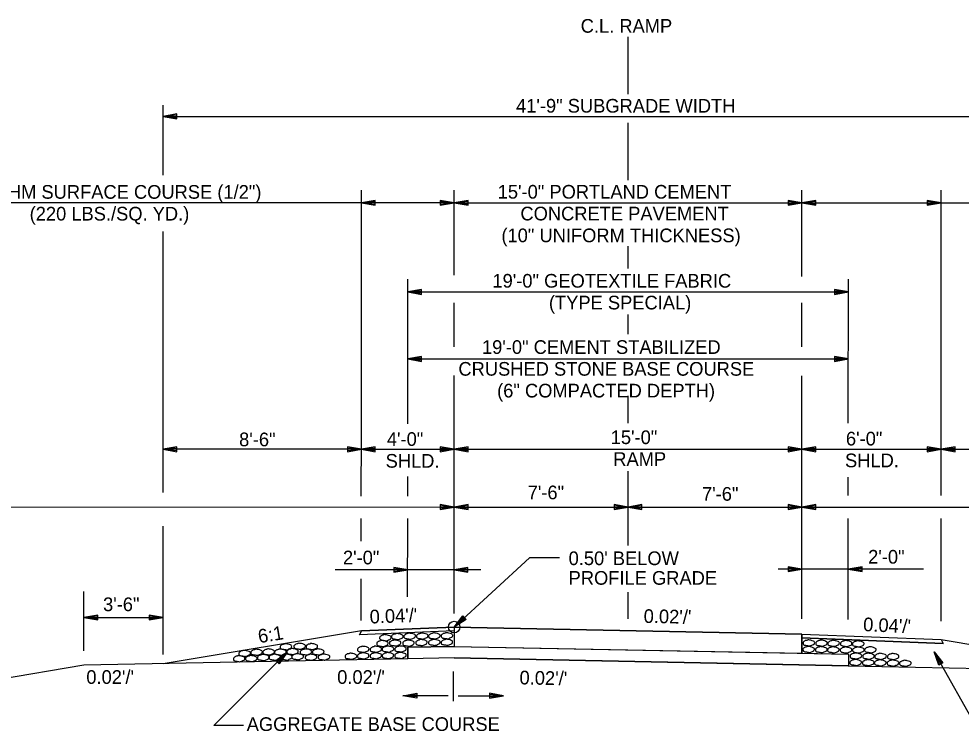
# Model space of a CAD drawing. Extents: x 1734743 to 1735935, y 759845 to 763831.
# Drawn here: x 1735731.28 to 1735771.91, y 759913.08 to 759943.82 of the extents above; entities that cross this region are included whole.
import ezdxf

# ---------------------------------------------------------------- set-up
doc = ezdxf.new("R2010")
doc.units = 0
for name, color, linetype in [('1', 7, 'Continuous'), ('19', 7, 'Continuous'), ('8', 7, 'Continuous'), ('Level 1', 7, 'Continuous'), ('Level 9', 7, 'Continuous'), ('R_Prop Surface', 7, 'Continuous')]:
    doc.layers.add(name, color=color, linetype=linetype)

# ---------------------------------------------------------------- blocks, each defined once
blk = doc.blocks.new('TM')
at = {"layer": '8'}
for p, q in [((-120.309, 21.181), (-119.787, -20.829)), ((0, 0), (-120.309, 21.181)), ((-31.382, 2.945), (-120.176, 10.512)), ((-119.787, -20.829), (0, 0)), ((-119.911, -10.826), (-31.307, -3.057))]:
    blk.add_line(p, q, dxfattribs=at)
blk = doc.blocks.new('ROCKS')
at = {"layer": '1'}
blk.add_spline([(0.013, 0.06), (0.053, 0.053), (0.107, 0.033), (0.133, 0.013), (0.133, -0.007), (0.12, -0.033), (0.107, -0.04), (0.073, -0.053), (0.033, -0.067), (0.013, -0.067), (-0.02, -0.06), (-0.06, -0.053), (-0.087, -0.047), (-0.113, -0.02), (-0.113, -0.007), (-0.107, 0.02), (-0.087, 0.033), (-0.067, 0.047), (-0.033, 0.053), (-0.02, 0.06), (0.013, 0.06)], degree=3, dxfattribs=at)

msp = doc.modelspace()

# ---------------------------------------------------------------- linework, layer by layer
at = {"layer": '19'}
for p, q in [((1735757.547, 759940.567), (1735757.548, 759943.041)), ((1735737.495, 759937.073), (1735737.495, 759940.095)), ((1735738.095, 759939.715), (1735737.495, 759939.61)), ((1735738.095, 759939.505), (1735738.095, 759939.715)), ((1735737.495, 759939.61), (1735779.325, 759939.61)), ((1735737.495, 759939.61), (1735738.095, 759939.505)), ((1735738.095, 759939.66), (1735737.655, 759939.625)), ((1735737.655, 759939.595), (1735738.095, 759939.555)), ((1735757.547, 759936.854), (1735757.548, 759939.328)), ((1735746.047, 759925.792), (1735746.047, 759936.427)), ((1735750.047, 759932.758), (1735750.048, 759936.427)), ((1735765.047, 759932.697), (1735765.047, 759936.427)), ((1735771.047, 759925.79), (1735771.047, 759936.427)), ((1735750.048, 759935.882), (1735727.881, 759935.882)), ((1735746.647, 759935.987), (1735746.047, 759935.882)), ((1735746.047, 759935.882), (1735746.647, 759935.777)), ((1735746.647, 759935.932), (1735746.207, 759935.897)), ((1735746.207, 759935.867), (1735746.647, 759935.827)), ((1735746.647, 759935.777), (1735746.647, 759935.987)), ((1735749.448, 759935.987), (1735749.448, 759935.777)), ((1735750.048, 759935.882), (1735749.448, 759935.987)), ((1735749.888, 759935.897), (1735749.448, 759935.932)), ((1735749.448, 759935.777), (1735750.048, 759935.882)), ((1735749.448, 759935.827), (1735749.888, 759935.867)), ((1735750.648, 759935.987), (1735750.048, 759935.882)), ((1735750.048, 759935.882), (1735765.047, 759935.882)), ((1735750.048, 759935.882), (1735750.648, 759935.777)), ((1735750.648, 759935.932), (1735750.208, 759935.897)), ((1735750.208, 759935.867), (1735750.648, 759935.827)), ((1735750.648, 759935.777), (1735750.648, 759935.987)), ((1735764.447, 759935.987), (1735764.447, 759935.777)), ((1735765.047, 759935.882), (1735764.447, 759935.987)), ((1735764.887, 759935.897), (1735764.447, 759935.932)), ((1735764.447, 759935.777), (1735765.047, 759935.882)), ((1735764.447, 759935.827), (1735764.887, 759935.867)), ((1735765.647, 759935.987), (1735765.047, 759935.882)), ((1735765.047, 759935.882), (1735789.111, 759935.882)), ((1735765.047, 759935.882), (1735765.647, 759935.777)), ((1735765.647, 759935.932), (1735765.207, 759935.897)), ((1735765.207, 759935.867), (1735765.647, 759935.827)), ((1735765.647, 759935.777), (1735765.647, 759935.987)), ((1735770.447, 759935.987), (1735770.447, 759935.777)), ((1735771.047, 759935.882), (1735770.447, 759935.987)), ((1735770.887, 759935.897), (1735770.447, 759935.932)), ((1735770.447, 759935.777), (1735771.047, 759935.882)), ((1735770.447, 759935.827), (1735770.887, 759935.867)), ((1735737.495, 759923.376), (1735737.495, 759934.643)), ((1735757.547, 759933.042), (1735757.547, 759934.013)), ((1735748.047, 759926.346), (1735748.048, 759932.581)), ((1735767.046, 759926.37), (1735767.047, 759932.581)), ((1735748.647, 759932.141), (1735748.047, 759932.036)), ((1735748.047, 759932.036), (1735767.047, 759932.036)), ((1735748.047, 759932.036), (1735748.647, 759931.931)), ((1735748.647, 759932.086), (1735748.207, 759932.051)), ((1735748.207, 759932.021), (1735748.647, 759931.981)), ((1735748.647, 759931.931), (1735748.647, 759932.141)), ((1735766.447, 759932.141), (1735766.447, 759931.931)), ((1735767.047, 759932.036), (1735766.447, 759932.141)), ((1735766.887, 759932.051), (1735766.447, 759932.086)), ((1735766.447, 759931.931), (1735767.047, 759932.036)), ((1735766.447, 759931.981), (1735766.887, 759932.021)), ((1735750.047, 759929.673), (1735750.047, 759931.566)), ((1735765.047, 759929.673), (1735765.047, 759931.566)), ((1735757.547, 759930.209), (1735757.547, 759931.059)), ((1735748.647, 759929.251), (1735748.047, 759929.146)), ((1735748.047, 759929.146), (1735767.047, 759929.146)), ((1735748.047, 759929.146), (1735748.647, 759929.041)), ((1735748.647, 759929.196), (1735748.207, 759929.161)), ((1735748.647, 759929.041), (1735748.647, 759929.251)), ((1735766.447, 759929.251), (1735766.447, 759929.041)), ((1735767.047, 759929.146), (1735766.447, 759929.251)), ((1735766.887, 759929.161), (1735766.447, 759929.196)), ((1735766.447, 759929.041), (1735767.047, 759929.146)), ((1735748.207, 759929.131), (1735748.647, 759929.091)), ((1735766.447, 759929.091), (1735766.887, 759929.131)), ((1735750.047, 759918.155), (1735750.047, 759928.433)), ((1735765.047, 759917.926), (1735765.047, 759928.412)), ((1735757.547, 759926.38), (1735757.547, 759927.558)), ((1735746.046, 759923.229), (1735746.047, 759925.792)), ((1735771.046, 759923.254), (1735771.047, 759925.79)), ((1735738.095, 759925.351), (1735737.495, 759925.246)), ((1735737.495, 759925.246), (1735738.095, 759925.141)), ((1735746.047, 759925.246), (1735737.495, 759925.246)), ((1735738.095, 759925.296), (1735737.655, 759925.261)), ((1735737.655, 759925.231), (1735738.095, 759925.191)), ((1735738.095, 759925.141), (1735738.095, 759925.351)), ((1735745.447, 759925.351), (1735745.447, 759925.141)), ((1735746.047, 759925.246), (1735745.447, 759925.351)), ((1735745.887, 759925.261), (1735745.447, 759925.296)), ((1735745.447, 759925.141), (1735746.047, 759925.246)), ((1735745.447, 759925.191), (1735745.887, 759925.231)), ((1735746.647, 759925.351), (1735746.047, 759925.246)), ((1735746.047, 759925.246), (1735750.047, 759925.246)), ((1735746.047, 759925.246), (1735746.647, 759925.141)), ((1735746.647, 759925.296), (1735746.207, 759925.261)), ((1735746.207, 759925.231), (1735746.647, 759925.191)), ((1735746.647, 759925.141), (1735746.647, 759925.351)), ((1735749.447, 759925.351), (1735749.447, 759925.141)), ((1735750.047, 759925.246), (1735749.447, 759925.351)), ((1735749.887, 759925.261), (1735749.447, 759925.296)), ((1735749.447, 759925.141), (1735750.047, 759925.246)), ((1735749.447, 759925.191), (1735749.887, 759925.231)), ((1735750.647, 759925.351), (1735750.047, 759925.246)), ((1735750.047, 759925.246), (1735750.647, 759925.141)), ((1735750.047, 759925.246), (1735765.047, 759925.246)), ((1735750.647, 759925.296), (1735750.207, 759925.261)), ((1735750.207, 759925.231), (1735750.647, 759925.191)), ((1735750.647, 759925.141), (1735750.647, 759925.351)), ((1735764.447, 759925.351), (1735764.447, 759925.141)), ((1735765.047, 759925.246), (1735764.447, 759925.351)), ((1735764.887, 759925.261), (1735764.447, 759925.296)), ((1735764.447, 759925.141), (1735765.047, 759925.246)), ((1735764.447, 759925.191), (1735764.887, 759925.231)), ((1735765.647, 759925.351), (1735765.047, 759925.246)), ((1735765.047, 759925.246), (1735771.047, 759925.246)), ((1735765.047, 759925.246), (1735765.647, 759925.141)), ((1735765.647, 759925.296), (1735765.207, 759925.261)), ((1735765.207, 759925.231), (1735765.647, 759925.191)), ((1735765.647, 759925.141), (1735765.647, 759925.351)), ((1735770.447, 759925.351), (1735770.447, 759925.141)), ((1735771.047, 759925.246), (1735770.447, 759925.351)), ((1735770.887, 759925.261), (1735770.447, 759925.296)), ((1735770.447, 759925.141), (1735771.047, 759925.246)), ((1735770.447, 759925.191), (1735770.887, 759925.231)), ((1735771.647, 759925.351), (1735771.047, 759925.246)), ((1735771.047, 759925.246), (1735779.325, 759925.245)), ((1735771.047, 759925.246), (1735771.647, 759925.141)), ((1735771.647, 759925.296), (1735771.207, 759925.261)), ((1735771.207, 759925.231), (1735771.647, 759925.191)), ((1735771.647, 759925.141), (1735771.647, 759925.351)), ((1735757.546, 759921.1), (1735757.547, 759924.296)), ((1735748.047, 759923.229), (1735748.047, 759924.068)), ((1735767.046, 759923.255), (1735767.046, 759924.047)), ((1735720.041, 759922.757), (1735750.048, 759922.755)), ((1735749.448, 759922.86), (1735749.448, 759922.65)), ((1735750.048, 759922.755), (1735749.448, 759922.86)), ((1735749.888, 759922.77), (1735749.448, 759922.805)), ((1735749.448, 759922.65), (1735750.048, 759922.755)), ((1735749.448, 759922.7), (1735749.888, 759922.74)), ((1735750.648, 759922.86), (1735750.048, 759922.755)), ((1735750.048, 759922.755), (1735750.648, 759922.65)), ((1735750.048, 759922.755), (1735757.546, 759922.754)), ((1735750.648, 759922.805), (1735750.208, 759922.77)), ((1735750.208, 759922.74), (1735750.648, 759922.7)), ((1735750.648, 759922.65), (1735750.648, 759922.86)), ((1735756.946, 759922.859), (1735756.946, 759922.649)), ((1735757.386, 759922.769), (1735756.946, 759922.804)), ((1735756.946, 759922.649), (1735757.546, 759922.754)), ((1735756.946, 759922.699), (1735757.386, 759922.739)), ((1735757.546, 759922.754), (1735756.946, 759922.859)), ((1735758.146, 759922.859), (1735757.546, 759922.754)), ((1735757.546, 759922.754), (1735765.047, 759922.754)), ((1735757.546, 759922.754), (1735758.146, 759922.649)), ((1735758.146, 759922.804), (1735757.706, 759922.769)), ((1735757.706, 759922.739), (1735758.146, 759922.699)), ((1735758.146, 759922.649), (1735758.146, 759922.859)), ((1735764.447, 759922.859), (1735764.447, 759922.649)), ((1735765.047, 759922.754), (1735764.447, 759922.859)), ((1735764.887, 759922.769), (1735764.447, 759922.804)), ((1735764.447, 759922.649), (1735765.047, 759922.754)), ((1735764.447, 759922.699), (1735764.887, 759922.739)), ((1735765.647, 759922.859), (1735765.047, 759922.754)), ((1735765.047, 759922.754), (1735765.647, 759922.649)), ((1735765.047, 759922.754), (1735795.046, 759922.754)), ((1735765.647, 759922.804), (1735765.207, 759922.769)), ((1735765.207, 759922.739), (1735765.647, 759922.699)), ((1735765.647, 759922.649), (1735765.647, 759922.859)), ((1735746.046, 759921.278), (1735746.046, 759922.255)), ((1735748.044, 759918.879), (1735748.045, 759922.254)), ((1735767.046, 759917.896), (1735767.046, 759922.254)), ((1735771.046, 759917.834), (1735771.046, 759922.254)), ((1735737.495, 759916.398), (1735737.495, 759921.928)), ((1735753.296, 759920.557), (1735750.048, 759917.577)), ((1735754.586, 759920.557), (1735753.296, 759920.557)), ((1735751.196, 759920.044), (1735744.92, 759920.044)), ((1735747.446, 759920.149), (1735747.446, 759919.939)), ((1735748.046, 759920.044), (1735747.446, 759920.149)), ((1735747.886, 759920.059), (1735747.446, 759920.094)), ((1735747.446, 759919.939), (1735748.046, 759920.044)), ((1735747.446, 759919.989), (1735747.886, 759920.029)), ((1735750.645, 759920.149), (1735750.045, 759920.044)), ((1735750.045, 759920.044), (1735750.645, 759919.939)), ((1735750.645, 759920.094), (1735750.205, 759920.059)), ((1735750.205, 759920.029), (1735750.645, 759919.989)), ((1735750.645, 759919.939), (1735750.645, 759920.149)), ((1735770.293, 759920.075), (1735764.017, 759920.075)), ((1735764.447, 759920.18), (1735764.447, 759919.97)), ((1735765.047, 759920.075), (1735764.447, 759920.18)), ((1735764.887, 759920.09), (1735764.447, 759920.125)), ((1735764.447, 759919.97), (1735765.047, 759920.075)), ((1735764.447, 759920.02), (1735764.887, 759920.06)), ((1735767.645, 759920.18), (1735767.045, 759920.075)), ((1735767.045, 759920.075), (1735767.645, 759919.97)), ((1735767.645, 759920.125), (1735767.205, 759920.09)), ((1735767.205, 759920.06), (1735767.645, 759920.02)), ((1735767.645, 759919.97), (1735767.645, 759920.18)), ((1735746.046, 759917.86), (1735746.046, 759919.662)), ((1735734.087, 759916.55), (1735734.087, 759919.115)), ((1735757.546, 759917.925), (1735757.547, 759919.087)), ((1735734.687, 759918.094), (1735734.087, 759917.989)), ((1735734.087, 759917.989), (1735737.495, 759917.989)), ((1735734.087, 759917.989), (1735734.687, 759917.884)), ((1735734.687, 759918.039), (1735734.247, 759918.004)), ((1735734.247, 759917.974), (1735734.687, 759917.934)), ((1735734.687, 759917.884), (1735734.687, 759918.094)), ((1735736.895, 759918.094), (1735736.895, 759917.884)), ((1735737.495, 759917.989), (1735736.895, 759918.094)), ((1735737.335, 759918.004), (1735736.895, 759918.039)), ((1735736.895, 759917.884), (1735737.495, 759917.989)), ((1735736.895, 759917.934), (1735737.335, 759917.974)), ((1735750.048, 759917.577), (1735750.419, 759918.059)), ((1735750.56, 759917.905), (1735750.048, 759917.577)), ((1735750.157, 759917.691), (1735750.452, 759918.016)), ((1735750.526, 759917.937), (1735750.176, 759917.674)), ((1735750.419, 759918.059), (1735750.56, 759917.905)), ((1735746.048, 759917.417), (1735737.495, 759915.993)), ((1735750.047, 759917.41), (1735745.962, 759917.247)), ((1735750.047, 759917.577), (1735746.047, 759917.417)), ((1735750.047, 759917.577), (1735765.047, 759917.275)), ((1735750.047, 759917.577), (1735750.047, 759916.743)), ((1735765.047, 759917.275), (1735771.047, 759917.035)), ((1735765.047, 759917.275), (1735765.047, 759916.442)), ((1735765.047, 759917.109), (1735771.132, 759916.865)), ((1735771.048, 759917.035), (1735779.325, 759915.655)), ((1735750.047, 759916.743), (1735748.047, 759916.703)), ((1735748.047, 759916.703), (1735748.047, 759916.203)), ((1735750.047, 759916.743), (1735765.047, 759916.442)), ((1735748.046, 759916.203), (1735734.086, 759915.926)), ((1735748.047, 759916.203), (1735734.087, 759915.926)), ((1735739.681, 759913.33), (1735742.855, 759916.487)), ((1735742.357, 759916.139), (1735742.855, 759916.487)), ((1735742.391, 759916.108), (1735742.73, 759916.384)), ((1735742.75, 759916.368), (1735742.469, 759916.032)), ((1735742.855, 759916.487), (1735742.503, 759915.99)), ((1735750.046, 759916.243), (1735748.046, 759916.203)), ((1735750.047, 759916.243), (1735748.047, 759916.203)), ((1735750.047, 759916.243), (1735748.047, 759916.203)), ((1735750.046, 759916.243), (1735767.034, 759915.902)), ((1735750.047, 759916.243), (1735765.037, 759915.942)), ((1735750.047, 759916.243), (1735767.035, 759915.902)), ((1735765.047, 759916.442), (1735767.047, 759916.402)), ((1735767.047, 759916.402), (1735767.047, 759915.902)), ((1735772.655, 759913.11), (1735770.742, 759916.503)), ((1735770.945, 759915.929), (1735770.742, 759916.503)), ((1735770.742, 759916.503), (1735771.128, 759916.031)), ((1735770.984, 759915.955), (1735770.808, 759916.355)), ((1735770.829, 759916.37), (1735771.078, 759916.009)), ((1735734.087, 759915.926), (1735720.048, 759913.589)), ((1735742.503, 759915.99), (1735742.357, 759916.139)), ((1735765.037, 759915.942), (1735767.047, 759915.902)), ((1735767.034, 759915.902), (1735782.728, 759915.586)), ((1735767.035, 759915.902), (1735782.727, 759915.587)), ((1735771.128, 759916.031), (1735770.945, 759915.929)), ((1735750.006, 759915.662), (1735750.006, 759914.374)), ((1735749.789, 759914.612), (1735747.835, 759914.612)), ((1735750.222, 759914.612), (1735752.177, 759914.612)), ((1735740.971, 759913.33), (1735739.681, 759913.33))]:
    msp.add_line(p, q, dxfattribs=at)
for points in [[(1735750.047, 759917.41), (1735745.962, 759917.247), (1735745.962, 759917.247), (1735746.047, 759917.417), (1735746.047, 759917.417), (1735746.047, 759917.417), (1735750.047, 759917.577), (1735750.047, 759917.577), (1735750.047, 759917.577), (1735750.047, 759917.41), (1735750.047, 759917.41), (1735750.047, 759917.41)], [(1735771.132, 759916.865), (1735765.047, 759917.109), (1735765.047, 759917.109), (1735765.047, 759917.275), (1735765.047, 759917.275), (1735765.047, 759917.275), (1735771.047, 759917.035), (1735771.047, 759917.035), (1735771.047, 759917.035), (1735771.132, 759916.865), (1735771.132, 759916.865), (1735771.132, 759916.865)], [(1735748.047, 759916.203), (1735748.047, 759916.703), (1735750.047, 759916.743), (1735767.047, 759916.402), (1735767.047, 759915.902), (1735767.047, 759915.902), (1735767.047, 759915.902), (1735750.047, 759916.243), (1735748.047, 759916.203)]]:
    msp.add_lwpolyline(points, dxfattribs=at)
msp.add_lwpolyline([(1735765.046, 759917.275), (1735750.046, 759917.577), (1735750.046, 759916.743), (1735765.046, 759916.442)], close=True, dxfattribs=at)
at = {"layer": 'Level 9'}
msp.add_circle((1735750.048, 759917.577), 0.25, dxfattribs=at)
at = {"layer": 'R_Prop Surface'}
for p, q in [((1735746.047, 759917.417), (1735745.962, 759917.247)), ((1735771.05, 759917.035), (1735771.135, 759916.865))]:
    msp.add_line(p, q, dxfattribs=at)

# ---------------------------------------------------------------- block references
at = {"layer": '19', "xscale": 0.0050063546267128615}
for p, yscale, rotation in [((1735747.833, 759914.61), -0.00500635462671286, -179.20057588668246), ((1735752.178, 759914.61), 0.00500635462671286, -0.7994241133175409)]:
    msp.add_blockref('TM', p, dxfattribs=dict(at, yscale=yscale, rotation=rotation))
at = {"layer": 'Level 1'}
for p, xscale, yscale, rotation in [((1735746.936, 759916.87), 2.0116542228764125, 2.0116542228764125, 0.9122903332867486), ((1735747.063, 759917.122), 2.0116542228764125, 2.0116542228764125, 0.9122903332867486), ((1735747.483, 759916.894), 2.0116542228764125, 2.0116542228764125, 0.9122903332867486), ((1735747.578, 759917.17), 2.0116542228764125, 2.0116542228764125, 0.9122903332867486), ((1735748.057, 759916.887), 2.011654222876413, 2.0116542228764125, 2.4691189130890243), ((1735748.11, 759917.187), 2.011654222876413, 2.0116542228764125, 2.4691189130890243), ((1735748.617, 759916.913), 2.011654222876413, 2.0116542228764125, 2.4691189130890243), ((1735748.653, 759917.193), 2.011654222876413, 2.0116542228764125, 2.4691189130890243), ((1735749.173, 759916.919), 2.011654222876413, 2.0116542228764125, 2.4691189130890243), ((1735749.175, 759917.199), 2.011654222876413, 2.0116542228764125, 2.4691189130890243), ((1735749.715, 759916.925), 2.011654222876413, 2.0116542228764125, 2.4691189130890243), ((1735749.717, 759917.205), 2.011654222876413, 2.0116542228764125, 2.4691189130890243), ((1735765.326, 759916.896), 2.0116542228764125, 2.0116542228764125, 0.9122903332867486), ((1735765.869, 759916.888), 2.0116542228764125, 2.0116542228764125, 0.9122903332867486), ((1735766.391, 759916.879), 2.0116542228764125, 2.0116542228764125, 0.9122903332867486), ((1735766.934, 759916.871), 2.0116542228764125, 2.0116542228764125, 0.9122903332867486), ((1735767.455, 759916.858), 2.0116542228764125, 2.0116542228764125, 0.9122903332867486), ((1735740.995, 759916.446), 2.011654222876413, 2.011654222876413, 1.8263814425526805), ((1735741.508, 759916.493), 2.011654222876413, 2.011654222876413, 1.8263814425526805), ((1735742.028, 759916.508), 2.011654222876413, 2.011654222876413, 1.8263814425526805), ((1735742.535, 759916.501), 2.011654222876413, 2.011654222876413, 1.8263814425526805), ((1735742.773, 759916.731), 2.011654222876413, 2.011654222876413, 1.8263814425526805), ((1735743.056, 759916.523), 2.011654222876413, 2.011654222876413, 1.8263814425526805), ((1735743.365, 759916.751), 2.011654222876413, 2.011654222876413, 1.8263814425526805), ((1735743.636, 759916.507), 2.011654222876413, 2.011654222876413, 1.8263814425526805), ((1735743.89, 759916.74), 2.011654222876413, 2.011654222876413, 1.8263814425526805), ((1735744.168, 759916.509), 2.011654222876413, 2.011654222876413, 1.8263814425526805), ((1735746.109, 759916.619), 2.011654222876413, 2.0116542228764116, 2.4173363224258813), ((1735746.652, 759916.625), 2.011654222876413, 2.0116542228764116, 2.4173363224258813), ((1735747.174, 759916.63), 2.011654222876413, 2.0116542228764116, 2.4173363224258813), ((1735747.717, 759916.636), 2.011654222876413, 2.0116542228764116, 2.4173363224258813), ((1735765.316, 759916.616), 2.0116542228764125, 2.0116542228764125, 0.9122903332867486), ((1735765.86, 759916.608), 2.0116542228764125, 2.0116542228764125, 0.9122903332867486), ((1735766.381, 759916.599), 2.0116542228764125, 2.0116542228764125, 0.9122903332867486), ((1735766.924, 759916.591), 2.0116542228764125, 2.0116542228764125, 0.9122903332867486), ((1735767.457, 759916.591), 2.0116542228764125, 2.0116542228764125, 0.9122903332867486), ((1735767.978, 759916.6), 2.0116542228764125, 2.0116542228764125, 0.9122903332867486), ((1735740.759, 759916.216), 2.011654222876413, 2.011654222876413, 1.8263814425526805), ((1735741.28, 759916.222), 2.011654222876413, 2.011654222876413, 1.8263814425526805), ((1735741.796, 759916.268), 2.011654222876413, 2.011654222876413, 1.8263814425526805), ((1735742.292, 759916.279), 2.011654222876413, 2.011654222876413, 1.8263814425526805), ((1735742.789, 759916.286), 2.011654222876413, 2.011654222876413, 1.8263814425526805), ((1735743.279, 759916.302), 2.011654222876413, 2.011654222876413, 1.8263814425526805), ((1735743.854, 759916.278), 2.011654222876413, 2.011654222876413, 1.8263814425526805), ((1735744.415, 759916.287), 2.011654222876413, 2.011654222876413, 1.8263814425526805), ((1735745.578, 759916.321), 2.0116542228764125, 2.0116542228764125, 0.9122903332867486), ((1735746.107, 759916.339), 2.011654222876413, 2.0116542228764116, 2.4173363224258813), ((1735746.65, 759916.345), 2.011654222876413, 2.0116542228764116, 2.4173363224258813), ((1735747.172, 759916.35), 2.011654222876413, 2.0116542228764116, 2.4173363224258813), ((1735747.714, 759916.356), 2.011654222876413, 2.0116542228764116, 2.4173363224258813), ((1735767.342, 759916.054), 2.0116542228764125, 2.0116542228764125, 0.9122903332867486), ((1735767.352, 759916.334), 2.0116542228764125, 2.0116542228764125, 0.9122903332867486), ((1735767.885, 759916.046), 2.0116542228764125, 2.0116542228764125, 0.9122903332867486), ((1735767.895, 759916.326), 2.0116542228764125, 2.0116542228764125, 0.9122903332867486), ((1735768.407, 759916.038), 2.0116542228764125, 2.0116542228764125, 0.9122903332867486), ((1735768.417, 759916.317), 2.0116542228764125, 2.0116542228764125, 0.9122903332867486), ((1735768.949, 759916.029), 2.0116542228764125, 2.0116542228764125, 0.9122903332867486), ((1735768.959, 759916.309), 2.0116542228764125, 2.0116542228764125, 0.9122903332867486), ((1735769.484, 759916.017), 2.0116542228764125, 2.0116542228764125, 0.9122903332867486)]:
    msp.add_blockref('ROCKS', p, dxfattribs=dict(at, xscale=xscale, yscale=yscale, rotation=rotation))

# ---------------------------------------------------------------- texts
at = {"layer": '19'}
for s, height, rotation, p in [('C.L. RAMP', 0.59, 359.9954, (1735755.506, 759943.221)), ('41\'-9" SUBGRADE WIDTH', 0.59001, 359.9954, (1735752.718, 759939.773)), ('4\'-0" ACHM SURFACE COURSE (1/2")', 0.59001, 359.9954, (1735727.92, 759936.057)), ('15\'-0" PORTLAND CEMENT', 0.59001, 359.9954, (1735751.927, 759936.062)), ('(220 LBS./SQ. YD.)', 0.59001, 359.9954, (1735731.743, 759935.117)), ('CONCRETE PAVEMENT', 0.59001, 359.9954, (1735752.907, 759935.122)), ('(10" UNIFORM THICKNESS)', 0.59001, 359.9954, (1735752.087, 759934.182)), ('19\'-0" GEOTEXTILE FABRIC', 0.59001, 359.9954, (1735751.699, 759932.221)), ('(TYPE SPECIAL)', 0.59001, 359.9954, (1735754.136, 759931.281)), ('19\'-0" CEMENT STABILIZED ', 0.59001, 359.9954, (1735751.248, 759929.362)), ('CRUSHED STONE BASE COURSE', 0.59001, 359.9954, (1735750.233, 759928.422)), ('(6" COMPACTED DEPTH)', 0.59001, 359.9954, (1735751.901, 759927.482)), ('8\'-6"', 0.59, 359.9954, (1735740.776, 759925.376)), ('4\'-0"', 0.59, 359.9954, (1735747.147, 759925.392)), ('15\'-0"', 0.59, 359.9954, (1735756.8, 759925.471)), ('6\'-0"', 0.59, 359.9954, (1735766.943, 759925.411)), ('RAMP', 0.59, 359.9954, (1735756.911, 759924.531)), ('SHLD.', 0.59, 359.9954, (1735747.094, 759924.452)), ('SHLD.', 0.59, 359.9954, (1735766.904, 759924.471)), ('7\'-6"', 0.59, 359.9954, (1735753.219, 759923.089)), ('7\'-6"', 0.59, 359.9954, (1735760.737, 759923.027)), ('2\'-0"', 0.59, 359.9954, (1735745.253, 759920.281)), ("0.50' BELOW", 0.59001, 359.9954, (1735754.985, 759920.249)), ('2\'-0"', 0.59, 359.9954, (1735767.901, 759920.312)), ('PROFILE GRADE', 0.59001, 359.9954, (1735754.985, 759919.401)), ('3\'-6"', 0.59, 359.9954, (1735734.908, 759918.262)), ("0.04'/'", 0.59, 2.1556, (1735746.417, 759917.726)), ("0.02'/'", 0.59, 358.8496, (1735758.217, 759917.757)), ("0.04'/'", 0.59, 357.3841, (1735767.676, 759917.402)), ('6:1', 0.59, 9.4465, (1735741.641, 759916.876)), ("0.02'/'", 0.59, 359.9954, (1735734.187, 759915.124)), ("0.02'/'", 0.59, 359.9954, (1735745.005, 759915.124)), ("0.02'/'", 0.59, 358.8496, (1735752.863, 759915.105)), ('AGGREGATE BASE COURSE', 0.59001, 360, (1735741.103, 759913.092))]:
    msp.add_text(s, height=height, rotation=rotation, dxfattribs=at).set_placement(p)

doc.saveas('drawing.dxf')
